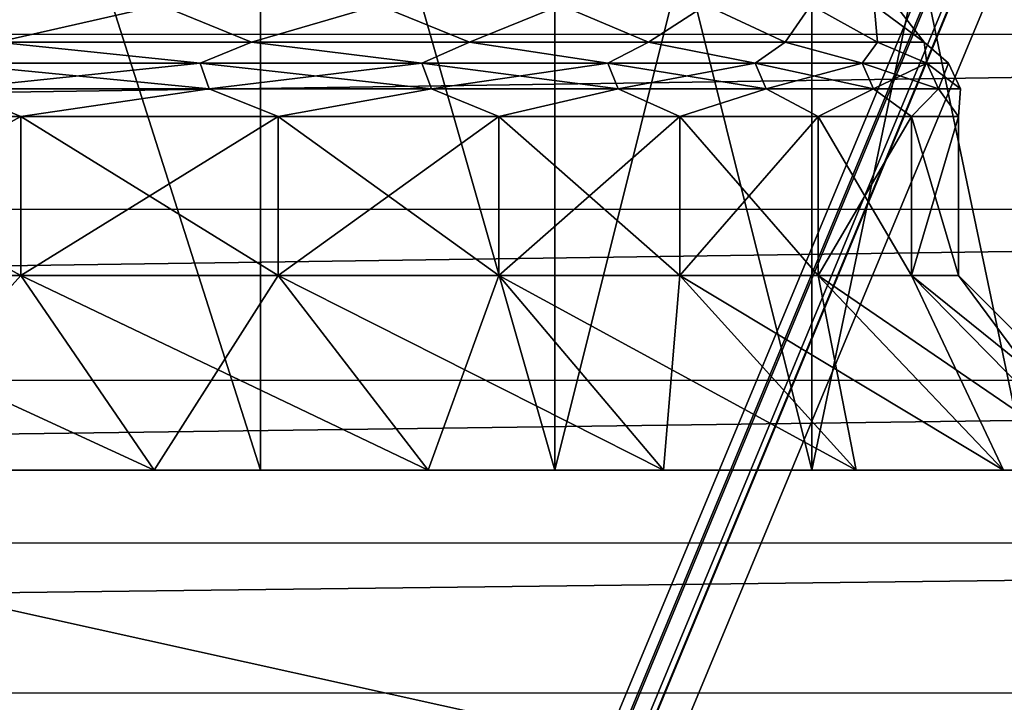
# Model space of a CAD drawing. Header units: metres. Extents: x -206 to 75, y -104 to 104.
# Tile 381 of 656: x -120.5 to -115.45, y 33.09 to 36.59. Entities that reach past the tile are written whole.
import ezdxf

# ---------------------------------------------------------------- set-up
doc = ezdxf.new("R2010")
doc.units = ezdxf.units.M
doc.layers.add('solid_01_1-CONSUMER_THERM_B_125288', color=7, linetype='CONTINUOUS')

msp = doc.modelspace()

# ---------------------------------------------------------------- linework, layer by layer
at = {"layer": 'solid_01_1-CONSUMER_THERM_B_125288'}
for points in [[(-158.776108, 66.195313), (-102.949013, 67.817345), (-158.757141, -66.251068)], [(-102.949013, 67.817345), (-158.757065, -66.804688), (-158.757141, -66.251068)], [(-102.949013, 67.817345), (-103.148926, 67.301086), (-158.757065, -66.804688)], [(-103.148926, 67.301086), (-103.25058, 66.756882), (-158.757065, -66.804688)], [(-103.25058, 66.756882), (-159.058624, -67.86515), (-158.858719, -67.348892)], [(-103.25058, 66.756882), (-103.250504, 66.203262), (-159.058624, -67.86515)], [(-103.25058, 66.756882), (-158.858719, -67.348892), (-158.757065, -66.804688)], [(-103.250504, 66.203262), (-103.231537, -66.243118), (-159.058624, -67.86515)], [(-112.500069, 39.981243, 6), (-149.500061, 39.981224, 6), (-112.500061, 31.781242, 6)], [(-149.500061, 39.981224, 6), (-149.500061, 31.781225, 6), (-112.500061, 31.781242, 6)], [(-120.945457, 34.281239, 39.066902), (-119.262955, 34.281239, 37.748772), (-120.94532, 39.56609, 39.066814)], [(-119.262932, 34.281239, 11.251245), (-120.945435, 34.281239, 9.93311), (-120.94532, 39.56609, 9.933186)], [(-119.262932, 34.281239, 11.251245), (-120.94532, 39.56609, 9.933186), (-119.262794, 39.56609, 11.25136)], [(-119.262955, 34.281239, 37.748772), (-119.262794, 39.56609, 37.748642), (-120.94532, 39.56609, 39.066814)], [(-119.262955, 34.281239, 37.748772), (-117.751534, 34.281239, 36.237389), (-119.262794, 39.56609, 37.748642)], [(-117.751518, 34.281239, 12.762631), (-119.262932, 34.281239, 11.251245), (-119.262794, 39.56609, 11.25136)], [(-117.751518, 34.281239, 12.762631), (-119.262794, 39.56609, 11.25136), (-117.751427, 39.56609, 12.762729)], [(-117.751534, 34.281239, 36.237389), (-117.751427, 39.56609, 36.23727), (-119.262794, 39.56609, 37.748642)], [(-117.751534, 34.281239, 36.237389), (-116.433258, 34.281239, 34.55476), (-117.751427, 39.56609, 36.23727)], [(-117.751518, 34.281239, 12.762631), (-117.751427, 39.56609, 12.762729), (-116.43325, 39.56609, 14.445254)], [(-116.43325, 34.281239, 14.445255), (-117.751518, 34.281239, 12.762631), (-116.43325, 39.56609, 14.445254)], [(-116.433258, 34.281239, 34.55476), (-116.43325, 39.56609, 34.554745), (-117.751427, 39.56609, 36.23727)], [(-116.433258, 34.281239, 34.55476), (-115.327477, 34.281242, 32.725574), (-116.43325, 39.56609, 34.554745)], [(-116.43325, 34.281239, 14.445255), (-116.43325, 39.56609, 14.445254), (-115.327499, 39.56609, 16.274401)], [(-115.327469, 34.281242, 16.274437), (-116.43325, 34.281239, 14.445255), (-115.327499, 39.56609, 16.274401)], [(-115.327477, 34.281242, 32.725574), (-115.327499, 39.56609, 32.725601), (-116.43325, 39.56609, 34.554745)], [(-173.500031, -37.518787, 108.5), (-88.500069, 37.481255, 108.5), (-173.500061, 37.481213, 108.5)], [(-173.500031, -37.518787, 108.5), (-88.500031, -37.518745, 108.5), (-88.500069, 37.481255, 108.5)], [(-161.879105, 37.416245, 63.5), (-100.120598, 37.418884, 63.5), (-161.801987, 36.518055, 63.5)], [(-161.801987, 36.518055, 63.5), (-100.120598, 37.418884, 63.5), (-100.198135, 36.520542, 63.5)], [(-121.055305, 36.669136, 13.274683), (-120.613724, 36.478989, 13.439665), (-119.77475, 36.66914, 14.555237)], [(-119.77475, 36.66914, 34.444763), (-120.613724, 36.478989, 35.560337), (-121.055305, 36.669136, 35.725319)], [(-119.77475, 36.66914, 14.555237), (-120.613724, 36.478989, 13.439665), (-119.309395, 36.478989, 14.828633)], [(-119.77475, 36.66914, 34.444763), (-119.309395, 36.478989, 34.171368), (-120.613724, 36.478989, 35.560337)], [(-119.77475, 36.66914, 14.555237), (-119.309395, 36.478989, 14.828633), (-118.657883, 36.66914, 15.980807)], [(-118.657883, 36.66914, 33.019192), (-119.309395, 36.478989, 34.171368), (-119.77475, 36.66914, 34.444763)], [(-118.657883, 36.66914, 15.980807), (-119.309395, 36.478989, 14.828633), (-118.18943, 36.478992, 16.370125)], [(-118.657883, 36.66914, 33.019192), (-118.18943, 36.478992, 32.629875), (-119.309395, 36.478989, 34.171368)], [(-118.657883, 36.66914, 15.980807), (-118.18943, 36.478992, 16.370125), (-117.721001, 36.66914, 17.530607)], [(-117.721001, 36.66914, 31.469393), (-118.18943, 36.478992, 32.629875), (-118.657883, 36.66914, 33.019192)], [(-117.721001, 36.66914, 17.530607), (-118.18943, 36.478992, 16.370125), (-117.271507, 36.478992, 18.039829)], [(-117.721001, 36.66914, 31.469393), (-117.271507, 36.478992, 30.960171), (-118.18943, 36.478992, 32.629875)], [(-117.721001, 36.66914, 17.530607), (-117.271507, 36.478992, 18.039829), (-116.977753, 36.66914, 19.182037)], [(-116.977753, 36.66914, 29.817963), (-117.271507, 36.478992, 30.960171), (-117.721001, 36.66914, 31.469393)], [(-116.977753, 36.66914, 19.182037), (-117.271507, 36.478992, 18.039829), (-116.570084, 36.478992, 19.811415)], [(-116.977753, 36.66914, 29.817963), (-116.570084, 36.478992, 29.188585), (-117.271507, 36.478992, 30.960171)], [(-116.977753, 36.66914, 19.182037), (-116.570084, 36.478992, 19.811415), (-116.43898, 36.66914, 20.911015)], [(-116.43898, 36.66914, 28.088985), (-116.570084, 36.478992, 29.188585), (-116.977753, 36.66914, 29.817963)], [(-116.43898, 36.66914, 20.911015), (-116.570084, 36.478992, 19.811415), (-116.096237, 36.478992, 21.656942)], [(-116.43898, 36.66914, 28.088985), (-116.096237, 36.478992, 27.343058), (-116.570084, 36.478992, 29.188585)], [(-116.43898, 36.66914, 20.911015), (-116.096237, 36.478992, 21.656942), (-116.112541, 36.66914, 22.692327)], [(-116.112541, 36.66914, 26.307673), (-116.096237, 36.478992, 27.343058), (-116.43898, 36.66914, 28.088985)], [(-116.112541, 36.66914, 22.692327), (-116.096237, 36.478992, 21.656942), (-115.857422, 36.478992, 23.547306)], [(-116.112541, 36.66914, 22.692327), (-115.857422, 36.478992, 23.547306), (-116.003197, 36.66914, 24.5)], [(-116.112541, 36.66914, 26.307673), (-115.857422, 36.478992, 25.452694), (-116.096237, 36.478992, 27.343058)], [(-116.003197, 36.66914, 24.5), (-115.857422, 36.478992, 25.452694), (-116.112541, 36.66914, 26.307673)], [(-116.003197, 36.66914, 24.5), (-115.857422, 36.478992, 23.547306), (-115.857422, 36.478992, 25.452694)], [(-161.801987, 36.518055, 63.5), (-100.198135, 36.520542, 63.5), (-161.867493, 35.618931, 63.5)], [(-161.867493, 35.618931, 63.5), (-100.198135, 36.520542, 63.5), (-100.132988, 35.621204, 63.5)], [(-120.613724, 36.478989, 35.560337), (-119.571632, 36.370979, 34.62471), (-120.875359, 36.370975, 35.928436)], [(-120.613724, 36.478989, 13.439665), (-120.875359, 36.370975, 13.071565), (-119.571632, 36.370979, 14.37529)], [(-120.613724, 36.478989, 35.560337), (-119.309395, 36.478989, 34.171368), (-119.571632, 36.370979, 34.62471)], [(-119.309395, 36.478989, 14.828633), (-120.613724, 36.478989, 13.439665), (-119.571632, 36.370979, 14.37529)], [(-119.309395, 36.478989, 34.171368), (-118.434555, 36.370979, 33.173344), (-119.571632, 36.370979, 34.62471)], [(-119.309395, 36.478989, 14.828633), (-119.571632, 36.370979, 14.37529), (-118.434555, 36.370979, 15.826655)], [(-119.309395, 36.478989, 34.171368), (-118.18943, 36.478992, 32.629875), (-118.434555, 36.370979, 33.173344)], [(-118.18943, 36.478992, 16.370125), (-119.309395, 36.478989, 14.828633), (-118.434555, 36.370979, 15.826655)], [(-118.18943, 36.478992, 32.629875), (-117.480721, 36.370979, 31.595501), (-118.434555, 36.370979, 33.173344)], [(-118.18943, 36.478992, 16.370125), (-118.434555, 36.370979, 15.826655), (-117.480721, 36.370979, 17.404499)], [(-118.18943, 36.478992, 32.629875), (-117.271507, 36.478992, 30.960171), (-117.480721, 36.370979, 31.595501)], [(-117.271507, 36.478992, 18.039829), (-118.18943, 36.478992, 16.370125), (-117.480721, 36.370979, 17.404499)], [(-117.271507, 36.478992, 30.960171), (-116.724022, 36.370979, 29.91419), (-117.480721, 36.370979, 31.595501)], [(-117.271507, 36.478992, 18.039829), (-117.480721, 36.370979, 17.404499), (-116.724022, 36.370979, 19.08581)], [(-117.271507, 36.478992, 30.960171), (-116.570084, 36.478992, 29.188585), (-116.724022, 36.370979, 29.91419)], [(-116.570084, 36.478992, 19.811415), (-117.271507, 36.478992, 18.039829), (-116.724022, 36.370979, 19.08581)], [(-116.570084, 36.478992, 29.188585), (-116.175499, 36.370979, 28.153927), (-116.724022, 36.370979, 29.91419)], [(-116.570084, 36.478992, 19.811415), (-116.724022, 36.370979, 19.08581), (-116.175499, 36.370979, 20.846073)], [(-116.570084, 36.478992, 29.188585), (-116.096237, 36.478992, 27.343058), (-116.175499, 36.370979, 28.153927)], [(-116.096237, 36.478992, 21.656942), (-116.570084, 36.478992, 19.811415), (-116.175499, 36.370979, 20.846073)], [(-116.096237, 36.478992, 27.343058), (-115.843155, 36.370979, 26.340382), (-116.175499, 36.370979, 28.153927)], [(-116.096237, 36.478992, 21.656942), (-116.175499, 36.370979, 20.846073), (-115.843155, 36.370979, 22.659618)], [(-116.096237, 36.478992, 27.343058), (-115.857422, 36.478992, 25.452694), (-115.843155, 36.370979, 26.340382)], [(-115.857422, 36.478992, 23.547306), (-116.096237, 36.478992, 21.656942), (-115.843155, 36.370979, 22.659618)], [(-115.857422, 36.478992, 25.452694), (-115.731834, 36.370979, 24.5), (-115.843155, 36.370979, 26.340382)], [(-115.857422, 36.478992, 23.547306), (-115.843155, 36.370979, 22.659618), (-115.731834, 36.370979, 24.5)], [(-115.857422, 36.478992, 25.452694), (-115.857422, 36.478992, 23.547306), (-115.731834, 36.370979, 24.5)], [(-120.834961, 36.239872, 35.97403), (-120.875359, 36.370975, 35.928436), (-119.571632, 36.370979, 34.62471)], [(-119.526039, 36.239872, 14.334898), (-119.571632, 36.370979, 14.37529), (-120.875359, 36.370975, 13.071565)], [(-120.834961, 36.239872, 13.025971), (-119.526039, 36.239872, 14.334898), (-120.875359, 36.370975, 13.071565)], [(-119.526039, 36.239872, 34.6651), (-120.834961, 36.239872, 35.97403), (-119.571632, 36.370979, 34.62471)], [(-119.526039, 36.239872, 34.6651), (-119.571632, 36.370979, 34.62471), (-118.434555, 36.370979, 33.173344)], [(-118.38443, 36.239872, 15.792054), (-118.434555, 36.370979, 15.826655), (-119.571632, 36.370979, 14.37529)], [(-119.526039, 36.239872, 14.334898), (-118.38443, 36.239872, 15.792054), (-119.571632, 36.370979, 14.37529)], [(-118.38443, 36.239872, 33.207947), (-119.526039, 36.239872, 34.6651), (-118.434555, 36.370979, 33.173344)], [(-118.38443, 36.239872, 33.207947), (-118.434555, 36.370979, 33.173344), (-117.480721, 36.370979, 31.595501)], [(-117.426781, 36.239876, 17.376192), (-117.480721, 36.370979, 17.404499), (-118.434555, 36.370979, 15.826655)], [(-118.38443, 36.239872, 15.792054), (-117.426781, 36.239876, 17.376192), (-118.434555, 36.370979, 15.826655)], [(-117.426781, 36.239876, 31.623808), (-118.38443, 36.239872, 33.207947), (-117.480721, 36.370979, 31.595501)], [(-117.426781, 36.239876, 31.623808), (-117.480721, 36.370979, 31.595501), (-116.724022, 36.370979, 29.91419)], [(-116.667068, 36.239876, 19.064211), (-116.724022, 36.370979, 19.08581), (-117.480721, 36.370979, 17.404499)], [(-117.426781, 36.239876, 17.376192), (-116.667068, 36.239876, 19.064211), (-117.480721, 36.370979, 17.404499)], [(-116.667068, 36.239876, 29.935789), (-117.426781, 36.239876, 31.623808), (-116.724022, 36.370979, 29.91419)], [(-116.667068, 36.239876, 29.935789), (-116.724022, 36.370979, 29.91419), (-116.175499, 36.370979, 28.153927)], [(-116.116364, 36.239876, 20.831495), (-116.175499, 36.370979, 20.846073), (-116.724022, 36.370979, 19.08581)], [(-116.667068, 36.239876, 19.064211), (-116.116364, 36.239876, 20.831495), (-116.724022, 36.370979, 19.08581)], [(-116.116364, 36.239876, 28.168505), (-116.667068, 36.239876, 29.935789), (-116.175499, 36.370979, 28.153927)], [(-116.116364, 36.239876, 28.168505), (-116.175499, 36.370979, 28.153927), (-115.843155, 36.370979, 26.340382)], [(-115.782692, 36.239876, 22.652275), (-115.843155, 36.370979, 22.659618), (-116.175499, 36.370979, 20.846073)], [(-116.116364, 36.239876, 20.831495), (-115.782692, 36.239876, 22.652275), (-116.175499, 36.370979, 20.846073)], [(-115.782692, 36.239876, 26.347725), (-116.116364, 36.239876, 28.168505), (-115.843155, 36.370979, 26.340382)], [(-115.782692, 36.239876, 26.347725), (-115.843155, 36.370979, 26.340382), (-115.731834, 36.370979, 24.5)], [(-115.670921, 36.239876, 24.5), (-115.731834, 36.370979, 24.5), (-115.843155, 36.370979, 22.659618)], [(-115.782692, 36.239876, 22.652275), (-115.670921, 36.239876, 24.5), (-115.843155, 36.370979, 22.659618)], [(-115.670921, 36.239876, 24.5), (-115.782692, 36.239876, 26.347725), (-115.731834, 36.370979, 24.5)], [(-120.834961, 36.239872, 13.025971), (-121.977562, 36.096966, 12.081589), (-120.492271, 36.096966, 13.310331)], [(-120.834961, 36.239872, 35.97403), (-120.492271, 36.096966, 35.689667), (-121.977562, 36.096966, 36.918411)], [(-120.834961, 36.239872, 13.025971), (-120.492271, 36.096966, 13.310331), (-119.526039, 36.239872, 14.334898)], [(-119.526039, 36.239872, 34.6651), (-120.492271, 36.096966, 35.689667), (-120.834961, 36.239872, 35.97403)], [(-119.526039, 36.239872, 14.334898), (-120.492271, 36.096966, 13.310331), (-119.172691, 36.096966, 14.715542)], [(-119.526039, 36.239872, 34.6651), (-119.172691, 36.096966, 34.284458), (-120.492271, 36.096966, 35.689667)], [(-119.526039, 36.239872, 14.334898), (-119.172691, 36.096966, 14.715542), (-118.38443, 36.239872, 15.792054)], [(-118.38443, 36.239872, 33.207947), (-119.172691, 36.096966, 34.284458), (-119.526039, 36.239872, 34.6651)], [(-118.38443, 36.239872, 15.792054), (-119.172691, 36.096966, 14.715542), (-118.039635, 36.096966, 16.275059)], [(-118.38443, 36.239872, 33.207947), (-118.039635, 36.096966, 32.724941), (-119.172691, 36.096966, 34.284458)], [(-118.38443, 36.239872, 15.792054), (-118.039635, 36.096966, 16.275059), (-117.426781, 36.239876, 17.376192)], [(-117.426781, 36.239876, 31.623808), (-118.039635, 36.096966, 32.724941), (-118.38443, 36.239872, 33.207947)], [(-117.426781, 36.239876, 17.376192), (-118.039635, 36.096966, 16.275059), (-117.11097, 36.09697, 17.964289)], [(-117.426781, 36.239876, 31.623808), (-117.11097, 36.09697, 31.035711), (-118.039635, 36.096966, 32.724941)], [(-117.426781, 36.239876, 17.376192), (-117.11097, 36.09697, 17.964289), (-116.667068, 36.239876, 19.064211)], [(-116.667068, 36.239876, 29.935789), (-117.11097, 36.09697, 31.035711), (-117.426781, 36.239876, 31.623808)], [(-116.667068, 36.239876, 19.064211), (-117.11097, 36.09697, 17.964289), (-116.401352, 36.09697, 19.75659)], [(-116.667068, 36.239876, 29.935789), (-116.401352, 36.09697, 29.24341), (-117.11097, 36.09697, 31.035711)], [(-116.667068, 36.239876, 19.064211), (-116.401352, 36.09697, 19.75659), (-116.116364, 36.239876, 20.831495)], [(-116.116364, 36.239876, 28.168505), (-116.401352, 36.09697, 29.24341), (-116.667068, 36.239876, 29.935789)], [(-116.116364, 36.239876, 20.831495), (-116.401352, 36.09697, 19.75659), (-115.921959, 36.09697, 21.623697)], [(-116.116364, 36.239876, 28.168505), (-115.921959, 36.09697, 27.376303), (-116.401352, 36.09697, 29.24341)], [(-116.116364, 36.239876, 20.831495), (-115.921959, 36.09697, 21.623697), (-115.782692, 36.239876, 22.652275)], [(-115.782692, 36.239876, 26.347725), (-115.921959, 36.09697, 27.376303), (-116.116364, 36.239876, 28.168505)], [(-115.782692, 36.239876, 22.652275), (-115.921959, 36.09697, 21.623697), (-115.680359, 36.09697, 23.536165)], [(-115.782692, 36.239876, 26.347725), (-115.680359, 36.09697, 25.463835), (-115.921959, 36.09697, 27.376303)], [(-115.782692, 36.239876, 22.652275), (-115.680359, 36.09697, 23.536165), (-115.670921, 36.239876, 24.5)], [(-115.670921, 36.239876, 24.5), (-115.680359, 36.09697, 25.463835), (-115.782692, 36.239876, 26.347725)], [(-115.670921, 36.239876, 24.5), (-115.680359, 36.09697, 23.536165), (-115.680359, 36.09697, 25.463835)], [(-121.977562, 36.096966, 12.081589), (-121.97757, 35.281239, 12.081581), (-120.492279, 35.281239, 13.310323)], [(-120.492271, 36.096966, 35.689667), (-120.492279, 35.281239, 35.689678), (-121.97757, 35.281239, 36.918419)], [(-121.977562, 36.096966, 36.918411), (-120.492271, 36.096966, 35.689667), (-121.97757, 35.281239, 36.918419)], [(-120.492271, 36.096966, 13.310331), (-121.977562, 36.096966, 12.081589), (-120.492279, 35.281239, 13.310323)], [(-120.492271, 36.096966, 13.310331), (-120.492279, 35.281239, 13.310323), (-119.172699, 35.281239, 14.715532)], [(-119.172691, 36.096966, 34.284458), (-119.172699, 35.281239, 34.28447), (-120.492279, 35.281239, 35.689678)], [(-120.492271, 36.096966, 35.689667), (-119.172691, 36.096966, 34.284458), (-120.492279, 35.281239, 35.689678)], [(-119.172691, 36.096966, 14.715542), (-120.492271, 36.096966, 13.310331), (-119.172699, 35.281239, 14.715532)], [(-119.172691, 36.096966, 14.715542), (-119.172699, 35.281239, 14.715532), (-118.039635, 35.281239, 16.275049)], [(-118.039635, 36.096966, 32.724941), (-118.039635, 35.281239, 32.724949), (-119.172699, 35.281239, 34.28447)], [(-119.172691, 36.096966, 34.284458), (-118.039635, 36.096966, 32.724941), (-119.172699, 35.281239, 34.28447)], [(-118.039635, 36.096966, 16.275059), (-119.172691, 36.096966, 14.715542), (-118.039635, 35.281239, 16.275049)], [(-117.11097, 36.09697, 17.964289), (-118.039635, 36.096966, 16.275059), (-117.110977, 35.281239, 17.964279)], [(-117.11097, 36.09697, 31.035711), (-117.110977, 35.281239, 31.035721), (-118.039635, 35.281239, 32.724949)], [(-118.039635, 36.096966, 32.724941), (-117.11097, 36.09697, 31.035711), (-118.039635, 35.281239, 32.724949)], [(-118.039635, 36.096966, 16.275059), (-118.039635, 35.281239, 16.275049), (-117.110977, 35.281239, 17.964279)], [(-117.11097, 36.09697, 17.964289), (-117.110977, 35.281239, 17.964279), (-116.401352, 35.281239, 19.756582)], [(-116.401352, 36.09697, 29.24341), (-116.401352, 35.281239, 29.243418), (-117.110977, 35.281239, 31.035721)], [(-117.11097, 36.09697, 31.035711), (-116.401352, 36.09697, 29.24341), (-117.110977, 35.281239, 31.035721)], [(-116.401352, 36.09697, 19.75659), (-117.11097, 36.09697, 17.964289), (-116.401352, 35.281239, 19.756582)], [(-116.401352, 36.09697, 19.75659), (-116.401352, 35.281239, 19.756582), (-115.921959, 35.281242, 21.623693)], [(-115.921959, 36.09697, 21.623697), (-116.401352, 36.09697, 19.75659), (-115.921959, 35.281242, 21.623693)], [(-115.921959, 36.09697, 27.376303), (-115.921959, 35.281242, 27.376307), (-116.401352, 35.281239, 29.243418)], [(-116.401352, 36.09697, 29.24341), (-115.921959, 36.09697, 27.376303), (-116.401352, 35.281239, 29.243418)], [(-115.921959, 36.09697, 21.623697), (-115.921959, 35.281242, 21.623693), (-115.680359, 35.281242, 23.536163)], [(-115.680359, 36.09697, 23.536165), (-115.921959, 36.09697, 21.623697), (-115.680359, 35.281242, 23.536163)], [(-115.680359, 36.09697, 25.463835), (-115.680359, 35.281242, 25.463837), (-115.921959, 35.281242, 27.376307)], [(-115.921959, 36.09697, 27.376303), (-115.680359, 36.09697, 25.463835), (-115.921959, 35.281242, 27.376307)], [(-115.680359, 36.09697, 23.536165), (-115.680359, 35.281242, 23.536163), (-115.680359, 35.281242, 25.463837)], [(-115.680359, 36.09697, 25.463835), (-115.680359, 36.09697, 23.536165), (-115.680359, 35.281242, 25.463837)], [(-161.867493, 35.618931, 63.5), (-100.132988, 35.621204, 63.5), (-162.073975, 34.741386, 63.5)], [(-162.073975, 34.741386, 63.5), (-100.132988, 35.621204, 63.5), (-99.926796, 34.743397, 63.5)], [(-121.97757, 35.281239, 12.081581), (-121.389801, 34.281239, 11.272559), (-119.807724, 34.281239, 12.581363)], [(-120.492279, 35.281239, 13.310323), (-121.97757, 35.281239, 12.081581), (-119.807724, 34.281239, 12.581363)], [(-121.97757, 35.281239, 36.918419), (-120.492279, 35.281239, 35.689678), (-121.389801, 34.281239, 37.72744)], [(-120.492279, 35.281239, 35.689678), (-119.807724, 34.281239, 36.418636), (-121.389801, 34.281239, 37.72744)], [(-120.492279, 35.281239, 13.310323), (-119.807724, 34.281239, 12.581363), (-118.402168, 34.281239, 14.078135)], [(-119.172699, 35.281239, 14.715532), (-120.492279, 35.281239, 13.310323), (-118.402168, 34.281239, 14.078135)], [(-120.492279, 35.281239, 35.689678), (-119.172699, 35.281239, 34.28447), (-119.807724, 34.281239, 36.418636)], [(-119.172699, 35.281239, 34.28447), (-118.402168, 34.281239, 34.921864), (-119.807724, 34.281239, 36.418636)], [(-119.172699, 35.281239, 14.715532), (-118.402168, 34.281239, 14.078135), (-117.19529, 34.281239, 15.739267)], [(-118.039635, 35.281239, 16.275049), (-119.172699, 35.281239, 14.715532), (-117.19529, 34.281239, 15.739267)], [(-119.172699, 35.281239, 34.28447), (-118.039635, 35.281239, 32.724949), (-118.402168, 34.281239, 34.921864)], [(-118.039635, 35.281239, 32.724949), (-117.19529, 34.281239, 33.260735), (-118.402168, 34.281239, 34.921864)], [(-118.039635, 35.281239, 16.275049), (-117.19529, 34.281239, 15.739267), (-116.206123, 34.281239, 17.538559)], [(-117.110977, 35.281239, 17.964279), (-118.039635, 35.281239, 16.275049), (-116.206123, 34.281239, 17.538559)], [(-118.039635, 35.281239, 32.724949), (-117.110977, 35.281239, 31.035721), (-117.19529, 34.281239, 33.260735)], [(-117.110977, 35.281239, 31.035721), (-116.206123, 34.281239, 31.461441), (-117.19529, 34.281239, 33.260735)], [(-117.110977, 35.281239, 17.964279), (-116.206123, 34.281239, 17.538559), (-115.450272, 34.281242, 19.447628)], [(-116.401352, 35.281239, 19.756582), (-117.110977, 35.281239, 17.964279), (-115.450272, 34.281242, 19.447628)], [(-117.110977, 35.281239, 31.035721), (-116.401352, 35.281239, 29.243418), (-116.206123, 34.281239, 31.461441)], [(-115.921959, 35.281242, 21.623693), (-116.401352, 35.281239, 19.756582), (-114.939659, 34.281242, 21.436363)], [(-116.401352, 35.281239, 29.243418), (-115.921959, 35.281242, 27.376307), (-115.450272, 34.281242, 29.552372)], [(-116.401352, 35.281239, 19.756582), (-115.450272, 34.281242, 19.447628), (-114.939659, 34.281242, 21.436363)], [(-116.401352, 35.281239, 29.243418), (-115.450272, 34.281242, 29.552372), (-116.206123, 34.281239, 31.461441)], [(-115.921959, 35.281242, 21.623693), (-114.939659, 34.281242, 21.436363), (-114.682327, 34.281242, 23.473396)], [(-115.680359, 35.281242, 23.536163), (-115.921959, 35.281242, 21.623693), (-114.682327, 34.281242, 23.473396)], [(-115.921959, 35.281242, 27.376307), (-114.939659, 34.281242, 27.563637), (-115.450272, 34.281242, 29.552372)], [(-115.921959, 35.281242, 27.376307), (-115.680359, 35.281242, 25.463837), (-114.939659, 34.281242, 27.563637)], [(-115.680359, 35.281242, 23.536163), (-114.682327, 34.281242, 23.473396), (-114.682327, 34.281242, 25.526604)], [(-115.680359, 35.281242, 25.463837), (-114.682327, 34.281242, 25.526604), (-114.939659, 34.281242, 27.563637)], [(-115.680359, 35.281242, 25.463837), (-115.680359, 35.281242, 23.536163), (-114.682327, 34.281242, 25.526604)], [(-162.073975, 34.741386, 63.5), (-99.926796, 34.743397, 63.5), (-162.416275, 33.907394, 63.5)], [(-162.416275, 33.907394, 63.5), (-99.926796, 34.743397, 63.5), (-99.584709, 33.909115, 63.5)], [(-119.807724, 34.281239, 12.581363), (-121.389801, 34.281239, 11.272559), (-120.945435, 34.281239, 9.93311)], [(-121.389801, 34.281239, 37.72744), (-119.807724, 34.281239, 36.418636), (-120.945457, 34.281239, 39.066902)], [(-119.807724, 34.281239, 36.418636), (-119.262955, 34.281239, 37.748772), (-120.945457, 34.281239, 39.066902)], [(-119.807724, 34.281239, 12.581363), (-120.945435, 34.281239, 9.93311), (-119.262932, 34.281239, 11.251245)], [(-118.402168, 34.281239, 14.078135), (-119.807724, 34.281239, 12.581363), (-119.262932, 34.281239, 11.251245)], [(-119.807724, 34.281239, 36.418636), (-118.402168, 34.281239, 34.921864), (-119.262955, 34.281239, 37.748772)], [(-118.402168, 34.281239, 34.921864), (-117.751534, 34.281239, 36.237389), (-119.262955, 34.281239, 37.748772)], [(-118.402168, 34.281239, 14.078135), (-119.262932, 34.281239, 11.251245), (-117.751518, 34.281239, 12.762631)], [(-117.19529, 34.281239, 15.739267), (-118.402168, 34.281239, 14.078135), (-117.751518, 34.281239, 12.762631)], [(-118.402168, 34.281239, 34.921864), (-117.19529, 34.281239, 33.260735), (-117.751534, 34.281239, 36.237389)], [(-117.19529, 34.281239, 33.260735), (-116.433258, 34.281239, 34.55476), (-117.751534, 34.281239, 36.237389)], [(-117.19529, 34.281239, 15.739267), (-117.751518, 34.281239, 12.762631), (-116.43325, 34.281239, 14.445255)], [(-116.206123, 34.281239, 17.538559), (-117.19529, 34.281239, 15.739267), (-116.43325, 34.281239, 14.445255)], [(-117.19529, 34.281239, 33.260735), (-116.206123, 34.281239, 31.461441), (-116.433258, 34.281239, 34.55476)], [(-115.450272, 34.281242, 29.552372), (-115.327477, 34.281242, 32.725574), (-116.433258, 34.281239, 34.55476)], [(-116.206123, 34.281239, 31.461441), (-115.450272, 34.281242, 29.552372), (-116.433258, 34.281239, 34.55476)], [(-116.206123, 34.281239, 17.538559), (-116.43325, 34.281239, 14.445255), (-115.327469, 34.281242, 16.274437)], [(-115.450272, 34.281242, 19.447628), (-116.206123, 34.281239, 17.538559), (-115.327469, 34.281242, 16.274437)], [(-114.939659, 34.281242, 21.436363), (-115.450272, 34.281242, 19.447628), (-115.327469, 34.281242, 16.274437)], [(-115.450272, 34.281242, 29.552372), (-114.939659, 34.281242, 27.563637), (-115.327477, 34.281242, 32.725574)], [(-162.416275, 33.907394, 63.5), (-99.584709, 33.909115, 63.5), (-162.885803, 33.137836, 63.5)], [(-162.885803, 33.137836, 63.5), (-99.584709, 33.909115, 63.5), (-99.115318, 33.139248, 63.5)], [(-162.885803, 33.137836, 63.5), (-99.115318, 33.139248, 63.5), (-163.470825, 32.451977, 63.5)], [(-163.470825, 32.451977, 63.5), (-99.115318, 33.139248, 63.5), (-98.530373, 32.453079, 63.5)]]:
    msp.add_3dface(points, dxfattribs=at)

doc.saveas('drawing.dxf')
